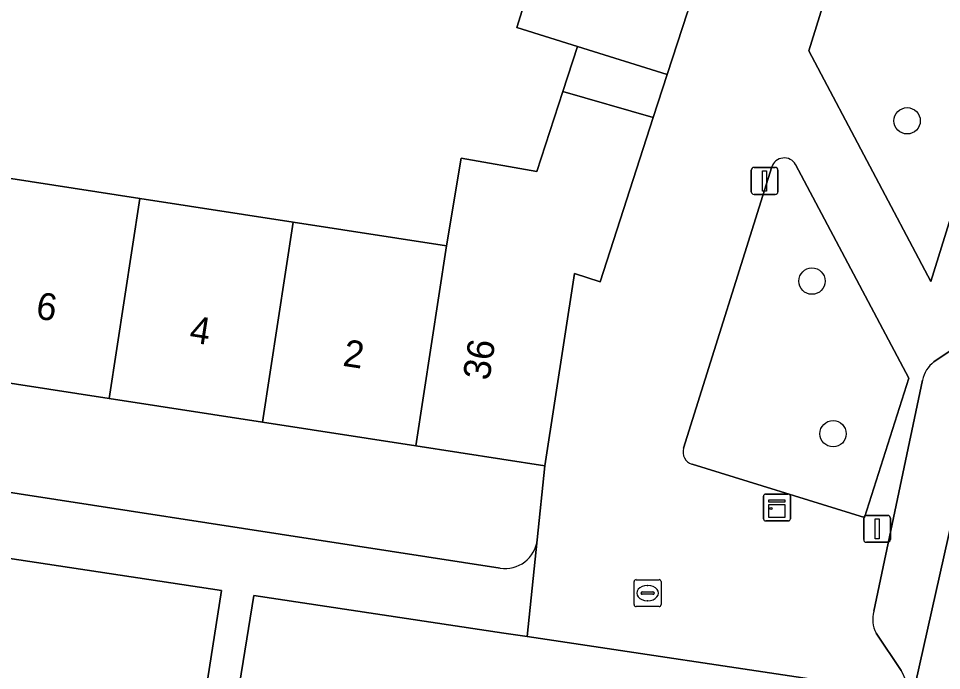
# Model space of a CAD drawing. Extents: x 163008 to 163854, y 382777 to 383982.
# Drawn here: x 163712.99 to 163747.26, y 383200.7 to 383224.9 of the extents above; entities that cross this region are included whole.
import ezdxf

# ---------------------------------------------------------------- set-up
doc = ezdxf.new("R2010")
doc.units = 0
for name, color, linetype in [('IMGEO_Boom', 7, 'Continuous'), ('IMGEO_Brandkraan', 7, 'Continuous'), ('IMGEO_Erf', 7, 'Continuous'), ('IMGEO_Groenvoorziening', 7, 'Continuous'), ('IMGEO_Kast', 7, 'Continuous'), ('IMGEO_Lichtmast', 7, 'Continuous'), ('IMGEO_Pand', 7, 'Continuous'), ('IMGEO_Pand_nummerreeks', 7, 'Continuous'), ('IMGEO_Parkeervlak_open', 7, 'Continuous'), ('IMGEO_Rijbaan_lokaal_open', 7, 'Continuous'), ('IMGEO_Terreindeel_zand', 7, 'Continuous'), ('IMGEO_Voetpad_open', 7, 'Continuous')]:
    doc.layers.add(name, color=color, linetype=linetype)

msp = doc.modelspace()

# ---------------------------------------------------------------- linework, layer by layer
at = {"layer": 'IMGEO_Boom'}
for centre in [(163745.983, 383221.104), (163742.45, 383215.154), (163743.233, 383209.489)]:
    msp.add_circle(centre, 0.489, dxfattribs=at)
at = {"layer": 'IMGEO_Brandkraan'}
for p, q in [((163735.921, 383204.071), (163736.773, 383204.071)), ((163735.846, 383203.145), (163735.846, 383203.997)), ((163736.334, 383203.851), (163736.359, 383203.851)), ((163736.847, 383203.997), (163736.847, 383203.145)), ((163736.105, 383203.565), (163736.105, 383203.577)), ((163736.543, 383203.528), (163736.145, 383203.528)), ((163736.148, 383203.614), (163736.546, 383203.614)), ((163736.589, 383203.577), (163736.589, 383203.565)), ((163736.773, 383203.071), (163735.921, 383203.071)), ((163736.357, 383203.291), (163736.332, 383203.291))]:
    msp.add_line(p, q, dxfattribs=at)
for points in [[(163735.921, 383204.071), (163736.773, 383204.071)], [(163735.846, 383203.145), (163735.846, 383203.997)], [(163736.847, 383203.997), (163736.847, 383203.145)], [(163736.773, 383203.071), (163735.921, 383203.071)]]:
    msp.add_lwpolyline(points, dxfattribs=at)
for centre, radius, start, end in [((163735.923, 383203.995), 0.0765, 91.552, 178.448), ((163735.923, 383203.995), 0.0765, 91.552, 178.448), ((163736.771, 383203.995), 0.0765, 1.552, 88.448), ((163736.771, 383203.995), 0.0765, 1.552, 88.448), ((163736.145, 383203.574), 0.0403, 85.8775, 175.7526), ((163736.142, 383203.564), 0.0366, 178.938, 274.7102), ((163736.546, 383203.571), 0.043, 264.8664, 352.4533), ((163736.55, 383203.576), 0.0386, 1.7309, 96.639), ((163735.923, 383203.147), 0.0765, 181.552, 268.448), ((163735.923, 383203.147), 0.0765, 181.552, 268.448), ((163736.771, 383203.147), 0.0765, 271.552, 358.448), ((163736.771, 383203.147), 0.0765, 271.552, 358.448)]:
    msp.add_arc(centre, radius, start, end, dxfattribs=at)
for centre, major_axis, ratio, start_param, end_param in [((163736.333, 383203.571), (-0.387, 0.002), 0.722429, 4.712389, 7.853982), ((163736.358, 383203.571), (-0.39, 0.002), 0.717154, 1.570796, 4.712389)]:
    msp.add_ellipse(centre, major_axis=major_axis, ratio=ratio, start_param=start_param, end_param=end_param, dxfattribs=at)
at = {"layer": 'IMGEO_Erf'}
for points in [[(163684.611, 383233.617), (163683.271, 383223.496), (163688.213, 383222.734), (163689.034, 383222.607), (163694.727, 383221.729), (163695.191, 383224.738), (163700.883, 383223.86), (163706.576, 383222.981), (163706.112, 383219.973), (163711.805, 383219.095), (163717.497, 383218.217), (163723.191, 383217.338), (163728.883, 383216.46), (163729.422, 383219.714), (163732.229, 383219.226), (163733.2, 383222.188), (163733.748, 383223.859), (163731.488, 383224.563), (163732.505, 383227.826)], [(163732.248, 383205.552), (163732.536, 383208.301), (163727.737, 383209.041), (163722.045, 383209.92), (163716.352, 383210.798), (163710.66, 383211.676), (163704.967, 383212.554), (163699.274, 383213.433), (163693.582, 383214.311), (163687.889, 383215.189), (163682.127, 383216.078), (163681.523, 383212.114), (163730.875, 383204.501)]]:
    msp.add_lwpolyline(points, dxfattribs=at)
msp.add_arc((163731.059, 383205.683), 1.196, 261.1482, 353.7182, dxfattribs=at)
at = {"layer": 'IMGEO_Groenvoorziening'}
for points in [[(163746.864, 383215.143), (163748.225, 383219.52), (163752.625, 383233.68), (163746.068, 383235.745), (163742.339, 383223.707)], [(163719.297, 383195.827), (163720.527, 383203.663), (163710.287, 383205.219), (163709.093, 383197.343)]]:
    msp.add_lwpolyline(points, close=True, dxfattribs=at)
for points in [[(163737.995, 383208.353), (163744.397, 383206.378), (163746.047, 383211.546), (163741.839, 383219.485)], [(163740.955, 383219.39), (163737.679, 383208.95)], [(163743.595, 383200.199), (163731.871, 383201.957), (163731.009, 383202.086), (163721.723, 383203.479), (163720.466, 383195.673), (163735.119, 383193.446)]]:
    msp.add_lwpolyline(points, dxfattribs=at)
for centre, radius, start, end in [((163741.419, 383219.235), 0.489, 30.7904, 161.4772), ((163738.148, 383208.816), 0.488, 164.094, 251.6917)]:
    msp.add_arc(centre, radius, start, end, dxfattribs=at)
at = {"layer": 'IMGEO_Kast'}
for p, q in [((163740.649, 383206.324), (163740.649, 383207.165)), ((163740.649, 383207.165), (163740.649, 383206.324)), ((163740.724, 383207.249), (163741.565, 383207.249)), ((163741.565, 383207.249), (163740.724, 383207.249)), ((163741.649, 383207.174), (163741.649, 383206.333)), ((163741.649, 383206.333), (163741.649, 383207.174)), ((163741.574, 383206.249), (163740.733, 383206.249)), ((163740.733, 383206.249), (163741.574, 383206.249))]:
    msp.add_line(p, q, dxfattribs=at)
for points in [[(163740.844, 383207.039), (163741.444, 383207.039), (163741.444, 383206.954), (163740.844, 383206.954), (163740.844, 383207.039)], [(163740.844, 383206.864), (163741.444, 383206.864), (163741.444, 383206.375), (163740.844, 383206.375), (163740.844, 383206.864)]]:
    msp.add_lwpolyline(points, dxfattribs=at)
msp.add_circle((163740.928, 383206.713), 0.0377, dxfattribs=at)
for centre, start, end in [((163740.727, 383207.171), 92.4484, 184.2845), ((163740.727, 383207.171), 92.4484, 184.2845), ((163741.571, 383207.171), 2.4484, 94.2845), ((163741.571, 383207.171), 2.4484, 94.2845), ((163740.727, 383206.327), 182.4484, 274.2845), ((163740.727, 383206.327), 182.4484, 274.2845), ((163741.571, 383206.327), 272.4484, 4.2845), ((163741.571, 383206.327), 272.4484, 4.2845)]:
    msp.add_arc(centre, 0.0779, start, end, dxfattribs=at)
at = {"layer": 'IMGEO_Lichtmast'}
for p, q in [((163740.197, 383218.473), (163740.197, 383219.273)), ((163740.197, 383219.273), (163740.197, 383218.473)), ((163740.297, 383219.373), (163741.087, 383219.373)), ((163741.087, 383219.373), (163740.297, 383219.373)), ((163741.187, 383219.273), (163741.187, 383218.473)), ((163741.187, 383218.473), (163741.187, 383219.273)), ((163741.087, 383218.373), (163740.297, 383218.373)), ((163740.297, 383218.373), (163741.087, 383218.373)), ((163744.471, 383206.457), (163745.261, 383206.457)), ((163745.261, 383206.457), (163744.471, 383206.457)), ((163744.371, 383205.557), (163744.371, 383206.357)), ((163744.371, 383206.357), (163744.371, 383205.557)), ((163745.361, 383206.357), (163745.361, 383205.557)), ((163745.361, 383205.557), (163745.361, 383206.357)), ((163745.261, 383205.457), (163744.471, 383205.457)), ((163744.471, 383205.457), (163745.261, 383205.457))]:
    msp.add_line(p, q, dxfattribs=at)
for points in [[(163740.617, 383219.248), (163740.767, 383219.248), (163740.767, 383218.498), (163740.617, 383218.498), (163740.617, 383219.248)], [(163744.791, 383206.332), (163744.941, 383206.332), (163744.941, 383205.582), (163744.791, 383205.582), (163744.791, 383206.332)]]:
    msp.add_lwpolyline(points, dxfattribs=at)
for centre, start, end in [((163740.297, 383219.273), 90, 180), ((163740.297, 383219.273), 90, 180), ((163741.087, 383219.273), 0, 90), ((163741.087, 383219.273), 360, 90), ((163740.297, 383218.473), 180, 270), ((163740.297, 383218.473), 180, 270), ((163741.087, 383218.473), 270, 0), ((163741.087, 383218.473), 270, 0), ((163744.471, 383206.357), 90, 180), ((163744.471, 383206.357), 90, 180), ((163745.261, 383206.357), 0, 90), ((163745.261, 383206.357), 360, 90), ((163744.471, 383205.557), 180, 270), ((163744.471, 383205.557), 180, 270), ((163745.261, 383205.557), 270, 0), ((163745.261, 383205.557), 270, 0)]:
    msp.add_arc(centre, 0.1, start, end, dxfattribs=at)
at = {"layer": 'IMGEO_Pand'}
msp.add_lwpolyline([(163732.505, 383227.826), (163731.488, 383224.563), (163733.748, 383223.859), (163737.075, 383222.823), (163737.827, 383225.141)], dxfattribs=at)
for points in [[(163736.559, 383221.231), (163733.2, 383222.188), (163732.229, 383219.226), (163729.422, 383219.714), (163728.883, 383216.46), (163727.737, 383209.041), (163732.536, 383208.301), (163733.637, 383215.442), (163734.582, 383215.132)], [(163716.352, 383210.798), (163717.497, 383218.217), (163711.805, 383219.095), (163710.66, 383211.676)], [(163716.352, 383210.798), (163722.045, 383209.92), (163723.191, 383217.338), (163717.497, 383218.217)], [(163728.883, 383216.46), (163723.191, 383217.338), (163722.045, 383209.92), (163727.737, 383209.041)]]:
    msp.add_lwpolyline(points, close=True, dxfattribs=at)
at = {"layer": 'IMGEO_Parkeervlak_open'}
for points in [[(163746.129, 383199.515), (163749.343, 383213.808), (163748.578, 383213.231), (163746.98, 383212.152)], [(163746.555, 383211.479), (163744.749, 383202.896)], [(163744.832, 383202.086), (163745.758, 383200.698)]]:
    msp.add_lwpolyline(points, dxfattribs=at)
for centre, radius, start, end in [((163747.642, 383211.263), 1.108, 126.679, 168.7761), ((163745.783, 383202.593), 1.077, 163.6432, 208.0581), ((163743.342, 383199.291), 2.796, 4.6021, 30.2217)]:
    msp.add_arc(centre, radius, start, end, dxfattribs=at)
at = {"layer": 'IMGEO_Rijbaan_lokaal_open'}
msp.add_lwpolyline([(163749.343, 383213.808), (163746.129, 383199.515), (163745.883, 383198.594), (163747.459, 383198.309)], dxfattribs=at)
at = {"layer": 'IMGEO_Terreindeel_zand'}
msp.add_lwpolyline([(163737.075, 383222.823), (163733.748, 383223.859), (163733.2, 383222.188), (163736.559, 383221.231)], close=True, dxfattribs=at)
at = {"layer": 'IMGEO_Voetpad_open'}
for points in [[(163769.893, 383326.177), (163769.499, 383324.801), (163770.567, 383324.38), (163755.953, 383277.521), (163754.924, 383277.842), (163754.006, 383274.978), (163755.058, 383274.65), (163740.422, 383227.724), (163739.427, 383228.092), (163738.824, 383228.28), (163737.827, 383225.141), (163737.075, 383222.823), (163736.559, 383221.231), (163734.582, 383215.132), (163733.637, 383215.442), (163732.536, 383208.301), (163732.248, 383205.552), (163731.871, 383201.957), (163743.595, 383200.199), (163746.129, 383199.515)], [(163741.839, 383219.485), (163746.047, 383211.546), (163744.397, 383206.378), (163737.995, 383208.353)], [(163737.679, 383208.95), (163740.955, 383219.39)], [(163746.98, 383212.152), (163748.578, 383213.231), (163749.343, 383213.808), (163749.803, 383215.208), (163749.879, 383215.607)], [(163730.875, 383204.501), (163681.523, 383212.114), (163675.78, 383213.262), (163675.609, 383210.462), (163675.478, 383209.634), (163674.891, 383205.8)], [(163744.749, 383202.896), (163746.555, 383211.479)], [(163735.119, 383193.446), (163720.466, 383195.673), (163721.723, 383203.479), (163731.009, 383202.086), (163731.871, 383201.957), (163732.248, 383205.552)], [(163745.758, 383200.698), (163744.832, 383202.086)]]:
    msp.add_lwpolyline(points, dxfattribs=at)
for points in [[(163752.625, 383233.68), (163748.225, 383219.52), (163746.864, 383215.143), (163742.339, 383223.707), (163746.068, 383235.745)], [(163719.297, 383195.827), (163709.093, 383197.343), (163710.287, 383205.219), (163720.527, 383203.663)]]:
    msp.add_lwpolyline(points, close=True, dxfattribs=at)
for centre, radius, start, end in [((163741.419, 383219.235), 0.489, 30.7904, 161.4772), ((163747.642, 383211.263), 1.108, 126.679, 168.7761), ((163738.148, 383208.816), 0.488, 164.094, 251.6917), ((163731.059, 383205.683), 1.196, 261.1482, 353.7182), ((163745.783, 383202.593), 1.077, 163.6432, 208.0581), ((163743.342, 383199.291), 2.796, 4.6021, 30.2217)]:
    msp.add_arc(centre, radius, start, end, dxfattribs=at)

# ---------------------------------------------------------------- texts
at = {"layer": 'IMGEO_Pand_nummerreeks'}
for s, rotation, p in [('6', 351.2297, (163713.596, 383213.772)), ('4', 351.2297, (163719.298, 383212.893)), ('2', 351.2297, (163724.997, 383212.014)), ('36', 81.234, (163730.469, 383211.438))]:
    msp.add_text(s, height=1, rotation=rotation, dxfattribs=at).set_placement(p)

doc.saveas('drawing.dxf')
